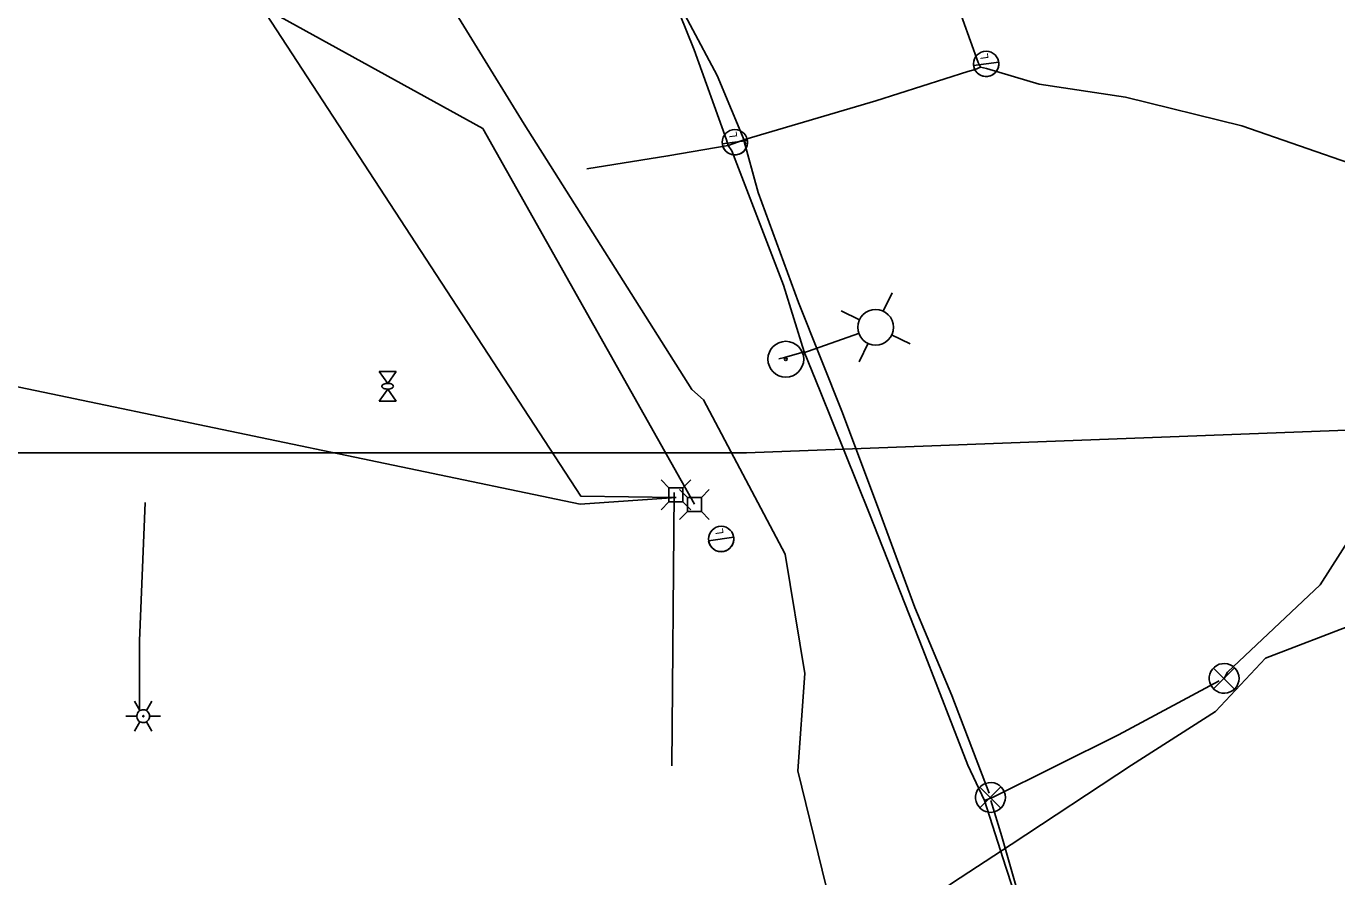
# Model space of a CAD drawing. Extents: x 596028 to 606371, y 330010 to 403088.
# Drawn here: x 603479.7 to 603769.8, y 349576.1 to 349764.3 of the extents above; entities that cross this region are included whole.
import ezdxf

# ---------------------------------------------------------------- set-up
doc = ezdxf.new("R2010")
doc.units = 0
for name, color, linetype in [('E_FTMS', 7, 'Continuous'), ('E_FTMS_Conduit', 7, 'Continuous'), ('E_LTG', 7, 'Continuous'), ('E_LTG_CID', 7, 'Continuous'), ('E_UTL_E', 7, 'Continuous'), ('E_UTL_E_Bold', 7, 'Continuous'), ('E_UTL_E_UG', 7, 'Continuous'), ('E_UTL_FO_UG_QWEST', 7, 'Continuous'), ('E_UTL_T', 7, 'Continuous'), ('E_UTL_T_UG', 7, 'Continuous')]:
    doc.layers.add(name, color=color, linetype=linetype)

# ---------------------------------------------------------------- blocks, each defined once
blk = doc.blocks.new('_U272')
at = {"layer": 'E_LTG'}
blk.add_lwpolyline([(0.001, -0.171), (0.001, 0.172)], dxfattribs=at)
blk.add_circle((0.001, 0), 0.171, dxfattribs=at)
blk.add_arc((0.001, 0), 0.171, 90, 270, dxfattribs=at)
blk.add_text('L', height=0.108, dxfattribs=at).set_placement((0.066, -0.042))
blk = doc.blocks.new('ACAD_PROXY_ENTITY_15')
at = {"layer": 'E_LTG'}
for points in [[(1843663.8, 1030159.59), (1843660.17, 1030165.87)], [(1843668.16, 1030159.59), (1843671.79, 1030165.87)], [(1843654.37, 1030155.82), (1843661.62, 1030155.82)], [(1843670.34, 1030155.82), (1843670.26, 1030156.64), (1843670.02, 1030157.44), (1843669.64, 1030158.17), (1843669.13, 1030158.82), (1843668.51, 1030159.36), (1843667.79, 1030159.78), (1843667.01, 1030160.05), (1843666.19, 1030160.17), (1843665.36, 1030160.13), (1843664.56, 1030159.93), (1843663.8, 1030159.59), (1843663.13, 1030159.11), (1843662.56, 1030158.51), (1843662.11, 1030157.81), (1843661.8, 1030157.04), (1843661.64, 1030156.23), (1843661.64, 1030155.4), (1843661.8, 1030154.59), (1843662.11, 1030153.82), (1843662.56, 1030153.12), (1843663.13, 1030152.52), (1843663.8, 1030152.04), (1843664.56, 1030151.7), (1843665.36, 1030151.51), (1843666.19, 1030151.47), (1843667.01, 1030151.58), (1843667.79, 1030151.85), (1843668.51, 1030152.27), (1843669.13, 1030152.81), (1843669.64, 1030153.46), (1843670.02, 1030154.2), (1843670.26, 1030154.99), (1843670.34, 1030155.82)], [(1843670.34, 1030155.82), (1843670.26, 1030156.64), (1843670.02, 1030157.44), (1843669.64, 1030158.17), (1843669.13, 1030158.82), (1843668.51, 1030159.36), (1843667.79, 1030159.78), (1843667.01, 1030160.05), (1843666.19, 1030160.17), (1843665.36, 1030160.13), (1843664.56, 1030159.93), (1843663.8, 1030159.59), (1843663.13, 1030159.11), (1843662.56, 1030158.51), (1843662.11, 1030157.81), (1843661.8, 1030157.04), (1843661.64, 1030156.23), (1843661.64, 1030155.4), (1843661.8, 1030154.59), (1843662.11, 1030153.82), (1843662.56, 1030153.12), (1843663.13, 1030152.52), (1843663.8, 1030152.04), (1843664.56, 1030151.7), (1843665.36, 1030151.51), (1843666.19, 1030151.47), (1843667.01, 1030151.58), (1843667.79, 1030151.85), (1843668.51, 1030152.27), (1843669.13, 1030152.81), (1843669.64, 1030153.46), (1843670.02, 1030154.2), (1843670.26, 1030154.99), (1843670.34, 1030155.82)], [(1843670.34, 1030155.82), (1843670.26, 1030156.64), (1843670.02, 1030157.44), (1843669.64, 1030158.17), (1843669.13, 1030158.82), (1843668.51, 1030159.36), (1843667.79, 1030159.78), (1843667.01, 1030160.05), (1843666.19, 1030160.17), (1843665.36, 1030160.13), (1843664.56, 1030159.93), (1843663.8, 1030159.59), (1843663.13, 1030159.11), (1843662.56, 1030158.51), (1843662.11, 1030157.81), (1843661.8, 1030157.04), (1843661.64, 1030156.23), (1843661.64, 1030155.4), (1843661.8, 1030154.59), (1843662.11, 1030153.82), (1843662.56, 1030153.12), (1843663.13, 1030152.52), (1843663.8, 1030152.04), (1843664.56, 1030151.7), (1843665.36, 1030151.51), (1843666.19, 1030151.47), (1843667.01, 1030151.58), (1843667.79, 1030151.85), (1843668.51, 1030152.27), (1843669.13, 1030152.81), (1843669.64, 1030153.46), (1843670.02, 1030154.2), (1843670.26, 1030154.99), (1843670.34, 1030155.82)], [(1843666.34, 1030155.82), (1843666.34, 1030155.88), (1843666.32, 1030155.95), (1843666.29, 1030156.01), (1843666.24, 1030156.07), (1843666.19, 1030156.11), (1843666.13, 1030156.15), (1843666.07, 1030156.17), (1843666, 1030156.18), (1843665.93, 1030156.18), (1843665.86, 1030156.16), (1843665.8, 1030156.13), (1843665.74, 1030156.09), (1843665.69, 1030156.04), (1843665.66, 1030155.98), (1843665.63, 1030155.92), (1843665.62, 1030155.85), (1843665.62, 1030155.78), (1843665.63, 1030155.71), (1843665.66, 1030155.65), (1843665.69, 1030155.59), (1843665.74, 1030155.54), (1843665.8, 1030155.5), (1843665.86, 1030155.47), (1843665.93, 1030155.46), (1843666, 1030155.45), (1843666.07, 1030155.46), (1843666.13, 1030155.49), (1843666.19, 1030155.52), (1843666.24, 1030155.57), (1843666.29, 1030155.62), (1843666.32, 1030155.68), (1843666.34, 1030155.75), (1843666.34, 1030155.82)], [(1843670.34, 1030155.82), (1843677.59, 1030155.82)], [(1843660.17, 1030145.76), (1843663.8, 1030152.04)], [(1843671.79, 1030145.76), (1843668.16, 1030152.04)]]:
    blk.add_lwpolyline(points, dxfattribs=at)

msp = doc.modelspace()

# ---------------------------------------------------------------- linework, layer by layer
at = {"layer": 'E_FTMS'}
for points in [[(603748.16, 349619.98), (603748.1, 349620.6), (603747.92, 349621.2), (603747.64, 349621.76), (603747.25, 349622.25), (603746.77, 349622.67), (603746.23, 349622.98), (603745.64, 349623.18), (603745.02, 349623.27), (603744.39, 349623.24), (603743.78, 349623.1), (603743.21, 349622.83), (603742.7, 349622.47), (603742.27, 349622.02), (603741.93, 349621.49), (603741.69, 349620.91), (603741.58, 349620.29), (603741.58, 349619.66), (603741.69, 349619.05), (603741.93, 349618.46), (603742.27, 349617.94), (603742.7, 349617.48), (603743.21, 349617.12), (603743.78, 349616.86), (603744.39, 349616.71), (603745.02, 349616.68), (603745.64, 349616.77), (603746.23, 349616.98), (603746.77, 349617.29), (603747.25, 349617.7), (603747.64, 349618.19), (603747.92, 349618.75), (603748.1, 349619.35), (603748.16, 349619.98)], [(603747.12, 349622.31), (603742.51, 349617.65)], [(603742.51, 349622.26), (603747.17, 349617.61)], [(603696.45, 349593.63), (603696.39, 349594.25), (603696.21, 349594.85), (603695.93, 349595.41), (603695.54, 349595.9), (603695.06, 349596.32), (603694.52, 349596.63), (603693.93, 349596.83), (603693.31, 349596.92), (603692.68, 349596.89), (603692.07, 349596.75), (603691.5, 349596.49), (603690.99, 349596.12), (603690.55, 349595.67), (603690.22, 349595.14), (603689.98, 349594.56), (603689.86, 349593.94), (603689.86, 349593.31), (603689.98, 349592.7), (603690.22, 349592.12), (603690.55, 349591.59), (603690.99, 349591.13), (603691.5, 349590.77), (603692.07, 349590.51), (603692.68, 349590.36), (603693.31, 349590.33), (603693.93, 349590.42), (603694.52, 349590.63), (603695.06, 349590.94), (603695.54, 349591.35), (603695.93, 349591.84), (603696.21, 349592.4), (603696.39, 349593), (603696.45, 349593.63)], [(603695.41, 349595.96), (603690.8, 349591.3)], [(603690.8, 349595.91), (603695.45, 349591.26)]]:
    msp.add_lwpolyline(points, dxfattribs=at)
at = {"layer": 'E_FTMS_Conduit'}
for points in [[(603638.97, 349738.2), (603632.64, 349753.4), (603620.67, 349775.94), (603613.05, 349791.62), (603609.54, 349805.29), (603604.44, 349815), (603589.75, 349832.44), (603581.33, 349842.16), (603573.69, 349851.42)], [(603692.89, 349594.56), (603684.59, 349616.23), (603676.39, 349635.67), (603668.65, 349656.72), (603660.41, 349678.79), (603650.69, 349703.16), (603641.71, 349727.54), (603638.44, 349739.63)], [(603744.86, 349619.98), (603745.63, 349621.39), (603766.11, 349640.68), (603779.36, 349661.48), (603812.47, 349687.08), (603864.3, 349718.69)], [(603754.02, 349624.44), (603794, 349639.8), (603823.54, 349648.17), (603846.28, 349655.2), (603872.25, 349663.34), (603896.64, 349670.84), (603909.04, 349674.97), (603917.75, 349678.01)], [(603651.64, 349537.5), (603654.42, 349539.71), (603664.7, 349557.91), (603674.04, 349566.6), (603684.55, 349574.59), (603697.75, 349583.21), (603724.33, 349600.75), (603742.97, 349612.66), (603754.01, 349624.43)], [(603691.82, 349592.96), (603693.57, 349593.59), (603721.45, 349607.46), (603743.79, 349619.44)], [(603705.9, 349553.85), (603700.71, 349567.44), (603695.68, 349584.99), (603693.21, 349592.95)]]:
    msp.add_lwpolyline(points, dxfattribs=at)
at = {"layer": 'E_LTG'}
for points in [[(603669.41, 349701.23), (603671.38, 349705.35)], [(603664.19, 349699.37), (603660.07, 349701.33)], [(603663.94, 349696.34), (603651.64, 349691.98)], [(603671.27, 349696.01), (603675.39, 349694.04)], [(603666.05, 349694.15), (603664.08, 349690.03)]]:
    msp.add_lwpolyline(points, dxfattribs=at)
for centre, radius in [((603667.73, 349697.69), 3.96), ((603647.85, 349690.63), 3.96), ((603647.85, 349690.63), 0.303)]:
    msp.add_circle(centre, radius, dxfattribs=at)
at = {"layer": 'E_LTG_CID'}
for points in [[(603691.82, 349592.96), (603688.14, 349600.78), (603678.2, 349626.44), (603666.37, 349656.4), (603655.46, 349683.57), (603651.9, 349692.29), (603647.37, 349707.04), (603635.87, 349736.76), (603635.11, 349737.94), (603634.73, 349739.19), (603627.56, 349759.08), (603614.86, 349790.63), (603601.4, 349816.17), (603583.64, 349839.03), (603582.31, 349840.24), (603581.67, 349841.09), (603571.88, 349851.45), (603565.22, 349857.48), (603535.67, 349877.98), (603526.6, 349883.66), (603525.21, 349884.81), (603511.89, 349891.76), (603488.28, 349899.27), (603461.6, 349902.84)], [(603690.94, 349755.27), (603690.43, 349756.28), (603683.65, 349775.29), (603675.13, 349804.62), (603673.41, 349836.02), (603684.06, 349857.72), (603684.89, 349858.56)], [(603635.11, 349737.94), (603638.99, 349739.37), (603667.74, 349747.81), (603688.13, 349754.35), (603689.73, 349754.78)], [(603689.73, 349754.78), (603690.94, 349755.27)], [(603935.86, 349686.59), (603896.67, 349682.78), (603866.61, 349692.2), (603837.24, 349701.77), (603807.63, 349717.3), (603774.3, 349733.47), (603748.77, 349742.3), (603723.01, 349748.61), (603703.89, 349751.51), (603692.25, 349754.99), (603690.94, 349755.27)], [(603603.79, 349732.79), (603621.75, 349735.64), (603635.11, 349737.94)], [(603651.9, 349692.29), (603647.56, 349691.01), (603646.31, 349690.69)], [(603623.15, 349661.14), (603622.59, 349600.61)], [(603504.8, 349612.95), (603504.81, 349628.33), (603506.08, 349658.94)], [(603768.28, 349387.71), (603767.01, 349391.3), (603752.08, 349430.97), (603734.31, 349475.73), (603719.48, 349500.32), (603719.51, 349500.34), (603716.75, 349504.56), (603717.13, 349506.86), (603714.27, 349529.22), (603707.09, 349543.84), (603707.52, 349544.79), (603705.03, 349552.33), (603696.56, 349578.21), (603691.82, 349592.96)]]:
    msp.add_lwpolyline(points, dxfattribs=at)
at = {"layer": 'E_UTL_E'}
for points in [[(603621.99, 349662.16), (603620.23, 349663.91)], [(603625.08, 349662.16), (603626.83, 349663.91)], [(603625.08, 349662.16), (603621.99, 349662.16)], [(603621.99, 349662.16), (603621.99, 349659.06)], [(603625.08, 349659.06), (603625.08, 349662.16)], [(603621.99, 349659.06), (603620.23, 349657.31)], [(603621.99, 349659.06), (603625.08, 349659.06)], [(603625.08, 349659.06), (603626.83, 349657.31)]]:
    msp.add_lwpolyline(points, dxfattribs=at)
at = {"layer": 'E_UTL_E_Bold'}
for points in [[(603557.83, 349687.94), (603561.64, 349687.94)], [(603559.74, 349685.28), (603557.83, 349687.94)], [(603561.64, 349687.94), (603559.74, 349685.28)], [(603559.74, 349684.01), (603557.83, 349681.34)], [(603561.01, 349684.64), (603560.98, 349684.76), (603560.91, 349684.88), (603560.8, 349684.99), (603560.65, 349685.08), (603560.47, 349685.16), (603560.26, 349685.22), (603560.03, 349685.26), (603559.8, 349685.28), (603559.55, 349685.27), (603559.32, 349685.24), (603559.1, 349685.19), (603558.9, 349685.12), (603558.74, 349685.04), (603558.61, 349684.94), (603558.52, 349684.82), (603558.47, 349684.7), (603558.47, 349684.58), (603558.52, 349684.47), (603558.61, 349684.35), (603558.74, 349684.25), (603558.9, 349684.16), (603559.1, 349684.09), (603559.32, 349684.04), (603559.55, 349684.02), (603559.8, 349684.01), (603560.03, 349684.03), (603560.26, 349684.07), (603560.47, 349684.13), (603560.65, 349684.21), (603560.8, 349684.3), (603560.91, 349684.41), (603560.98, 349684.52), (603561.01, 349684.64)], [(603561.64, 349681.34), (603559.74, 349684.01)], [(603557.83, 349681.34), (603561.64, 349681.34)]]:
    msp.add_lwpolyline(points, dxfattribs=at)
at = {"layer": 'E_UTL_E_UG'}
for points in [[(603623.55, 349660.03), (603602.47, 349660.35), (603502.01, 349814.39), (603502.63, 349854.39), (603501.53, 349894.25)], [(603427.85, 349715.8), (603443.8, 349691.57), (603602.35, 349658.56), (603623.55, 349660.03)]]:
    msp.add_lwpolyline(points, dxfattribs=at)
at = {"layer": 'E_UTL_FO_UG_QWEST'}
msp.add_lwpolyline([(603663.94, 349544.71), (603650.53, 349599.53), (603652.06, 349621.09), (603647.7, 349647.47), (603629.6, 349681.66), (603627.07, 349683.96), (603589.94, 349742.68), (603556.96, 349796.28), (603548.35, 349813.51), (603539, 349828.35), (603512.18, 349865.69), (603510.88, 349874.08), (603505.43, 349896.9), (603500.08, 349904.76), (603484.43, 349952.42), (603479.94, 349986.84)], dxfattribs=at)
at = {"layer": 'E_UTL_T'}
for points in [[(603626.07, 349660.01), (603624.32, 349661.76)], [(603629.17, 349660.01), (603626.07, 349660.01)], [(603626.07, 349660.01), (603626.07, 349656.91)], [(603629.17, 349660.01), (603630.92, 349661.76)], [(603629.17, 349656.91), (603629.17, 349660.01)], [(603626.07, 349656.91), (603624.32, 349655.16)], [(603626.07, 349656.91), (603629.17, 349656.91)], [(603629.17, 349656.91), (603630.92, 349655.16)]]:
    msp.add_lwpolyline(points, dxfattribs=at)
at = {"layer": 'E_UTL_T_UG'}
for points in [[(603184.3, 349870.93), (603185.43, 349861.41), (603371.56, 349857.02), (603580.78, 349741.72), (603627.61, 349658.53)], [(603639.16, 349669.94), (603789.57, 349675.58), (603917.75, 349678.01), (603942.05, 349678.68), (604107.36, 349681.99), (604267.28, 349684.76), (604436, 349691.79)], [(603240.83, 349669.94), (603639.16, 349669.94)]]:
    msp.add_lwpolyline(points, dxfattribs=at)

# ---------------------------------------------------------------- block references
at = {"layer": 'E_LTG', "xscale": 0.32808333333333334, "yscale": 0.32808333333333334}
msp.add_blockref('ACAD_PROXY_ENTITY_15', (-1370.46, 11634.66), dxfattribs=at)
at = {"layer": 'E_LTG_CID', "xscale": 16.404166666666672, "yscale": 16.404166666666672, "rotation": 97.82095686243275}
for p in [(603692.19, 349755.99), (603636.58, 349738.64), (603633.55, 349650.82)]:
    msp.add_blockref('_U272', p, dxfattribs=at)

doc.saveas('drawing.dxf')
